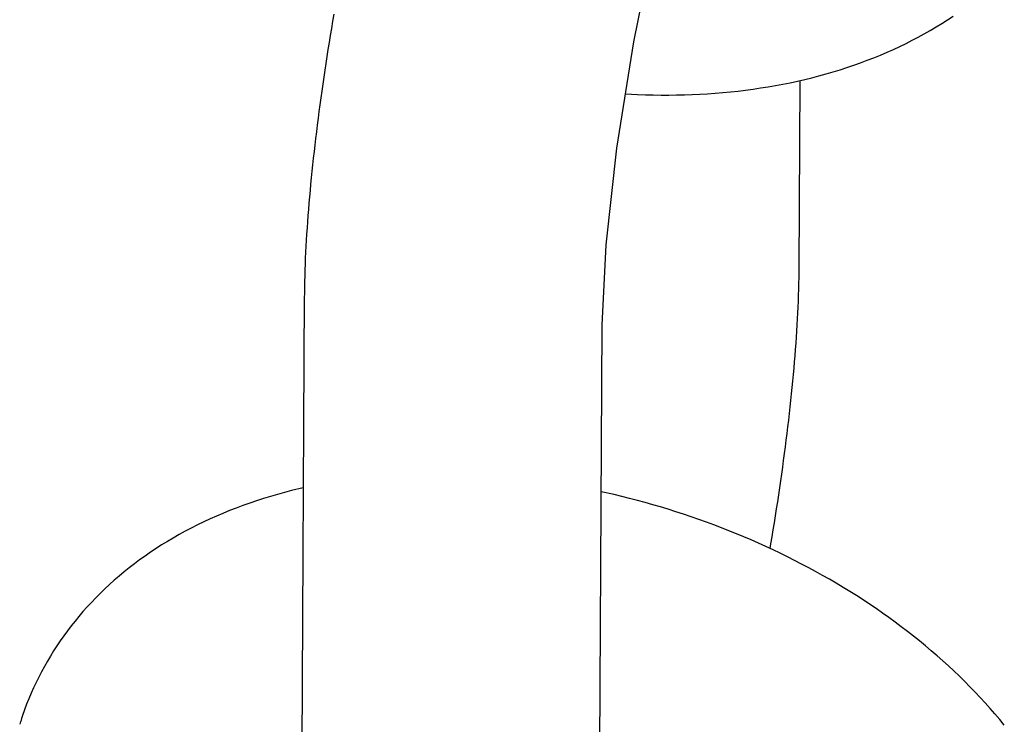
# Model space of a CAD drawing. Extents: x 1529 to 4201, y -422 to 622.
# Tile 299 of 460: x 2192.308 to 2192.692, y 501.734 to 502.008. Entities that reach past the tile are written whole.
import ezdxf

# ---------------------------------------------------------------- set-up
doc = ezdxf.new("R2010")
doc.units = 0
doc.header["$MEASUREMENT"] = 0
doc.layers.add('SPILL-BUCKET', color=1, linetype='CONTINUOUS')

msp = doc.modelspace()

# ---------------------------------------------------------------- linework, layer by layer
at = {"layer": 'SPILL-BUCKET', "color": 1, "linetype": 'Continuous'}
for p, q in [((2192.54767, 501.99948), (2192.55618, 502.0415)), ((2192.4307, 502.01017), (2192.43024, 502.00743)), ((2192.66982, 502.00803), (2192.67199, 502.00948)), ((2192.43024, 502.00743), (2192.42978, 502.00468)), ((2192.66538, 502.00524), (2192.66762, 502.00663)), ((2192.66762, 502.00663), (2192.66982, 502.00803)), ((2192.42933, 502.00194), (2192.42889, 501.99921)), ((2192.42978, 502.00468), (2192.42933, 502.00194)), ((2192.65846, 502.0013), (2192.6608, 502.00258)), ((2192.6608, 502.00258), (2192.66311, 502.0039)), ((2192.66311, 502.0039), (2192.66538, 502.00524)), ((2192.42889, 501.99921), (2192.42845, 501.99648)), ((2192.54105, 501.95809), (2192.54767, 501.99948)), ((2192.65123, 501.99765), (2192.65368, 501.99883)), ((2192.65368, 501.99883), (2192.65608, 502.00005)), ((2192.65608, 502.00005), (2192.65846, 502.0013)), ((2192.42845, 501.99648), (2192.42803, 501.99376)), ((2192.64117, 501.99326), (2192.64373, 501.9943)), ((2192.64373, 501.9943), (2192.64626, 501.99538)), ((2192.64626, 501.99538), (2192.64876, 501.9965)), ((2192.64876, 501.9965), (2192.65123, 501.99765)), ((2192.42761, 501.99105), (2192.4272, 501.98835)), ((2192.42803, 501.99376), (2192.42761, 501.99105)), ((2192.63066, 501.98943), (2192.63333, 501.99034)), ((2192.63333, 501.99034), (2192.63597, 501.99127)), ((2192.63597, 501.99127), (2192.63858, 501.99225)), ((2192.63858, 501.99225), (2192.64117, 501.99326)), ((2192.4272, 501.98835), (2192.4268, 501.98565)), ((2192.61976, 501.98619), (2192.62252, 501.98695)), ((2192.62252, 501.98695), (2192.62525, 501.98774)), ((2192.62525, 501.98774), (2192.62797, 501.98857)), ((2192.62797, 501.98857), (2192.63066, 501.98943)), ((2192.42641, 501.98297), (2192.42603, 501.98029)), ((2192.4268, 501.98565), (2192.42641, 501.98297)), ((2192.6028, 501.98243), (2192.60567, 501.98296)), ((2192.60567, 501.98296), (2192.60852, 501.98353)), ((2192.60852, 501.98353), (2192.61136, 501.98414)), ((2192.61136, 501.98414), (2192.61418, 501.98479)), ((2192.61204, 501.91109), (2192.61243, 501.9844)), ((2192.61418, 501.98479), (2192.61698, 501.98547)), ((2192.61698, 501.98547), (2192.61976, 501.98619)), ((2192.42603, 501.98029), (2192.42566, 501.97762)), ((2192.54442, 501.97916), (2192.54907, 501.97895)), ((2192.54907, 501.97895), (2192.55212, 501.97884)), ((2192.55212, 501.97884), (2192.55517, 501.97877)), ((2192.55517, 501.97877), (2192.55821, 501.97873)), ((2192.55821, 501.97873), (2192.56125, 501.97873)), ((2192.56125, 501.97873), (2192.56428, 501.97877)), ((2192.56428, 501.97877), (2192.5673, 501.97883)), ((2192.5673, 501.97883), (2192.57032, 501.97893)), ((2192.57032, 501.97893), (2192.57333, 501.97907)), ((2192.57333, 501.97907), (2192.57632, 501.97925)), ((2192.57632, 501.97925), (2192.57931, 501.97946)), ((2192.57931, 501.97946), (2192.58229, 501.9797)), ((2192.58229, 501.9797), (2192.58526, 501.97998)), ((2192.58526, 501.97998), (2192.58821, 501.9803)), ((2192.58821, 501.9803), (2192.59116, 501.98065)), ((2192.59116, 501.98065), (2192.59409, 501.98104)), ((2192.59409, 501.98104), (2192.59701, 501.98147)), ((2192.59701, 501.98147), (2192.59991, 501.98193)), ((2192.59991, 501.98193), (2192.6028, 501.98243)), ((2192.4253, 501.97496), (2192.42495, 501.97232)), ((2192.42566, 501.97762), (2192.4253, 501.97496)), ((2192.42495, 501.97232), (2192.4246, 501.96969)), ((2192.4246, 501.96969), (2192.42427, 501.96706)), ((2192.42394, 501.96445), (2192.42363, 501.96185)), ((2192.42427, 501.96706), (2192.42394, 501.96445)), ((2192.42363, 501.96185), (2192.42332, 501.95927)), ((2192.42303, 501.9567), (2192.42274, 501.95414)), ((2192.42332, 501.95927), (2192.42303, 501.9567)), ((2192.53682, 501.92039), (2192.54105, 501.95809)), ((2192.42274, 501.95414), (2192.42247, 501.9516)), ((2192.4222, 501.94907), (2192.42195, 501.94655)), ((2192.42247, 501.9516), (2192.4222, 501.94907)), ((2192.42195, 501.94655), (2192.4217, 501.94405)), ((2192.42147, 501.94156), (2192.42124, 501.9391)), ((2192.4217, 501.94405), (2192.42147, 501.94156)), ((2192.42103, 501.93664), (2192.42083, 501.93421)), ((2192.42124, 501.9391), (2192.42103, 501.93664)), ((2192.42083, 501.93421), (2192.42064, 501.93178)), ((2192.42046, 501.92938), (2192.42029, 501.92698)), ((2192.42064, 501.93178), (2192.42046, 501.92938)), ((2192.42029, 501.92698), (2192.42013, 501.92461)), ((2192.41999, 501.92224), (2192.41986, 501.9199)), ((2192.42013, 501.92461), (2192.41999, 501.92224)), ((2192.41973, 501.91756), (2192.41963, 501.91524)), ((2192.41986, 501.9199), (2192.41973, 501.91756)), ((2192.53527, 501.88917), (2192.53682, 501.92039)), ((2192.41963, 501.91524), (2192.41953, 501.91293)), ((2192.41945, 501.91064), (2192.41938, 501.90835)), ((2192.41953, 501.91293), (2192.41945, 501.91064)), ((2192.61201, 501.90764), (2192.61204, 501.90988)), ((2192.61204, 501.91049), (2192.61204, 501.91109)), ((2192.61204, 501.90988), (2192.61204, 501.91049)), ((2192.41932, 501.90608), (2192.41928, 501.90381)), ((2192.41938, 501.90835), (2192.41932, 501.90608)), ((2192.61196, 501.90536), (2192.61201, 501.90764)), ((2192.41928, 501.90381), (2192.41925, 501.90156)), ((2192.61184, 501.9008), (2192.61191, 501.90309)), ((2192.61191, 501.90309), (2192.61196, 501.90536)), ((2192.41924, 501.90036), (2192.41804, 501.67196)), ((2192.41925, 501.90095), (2192.41924, 501.90036)), ((2192.41925, 501.90156), (2192.41925, 501.90095)), ((2192.61166, 501.8962), (2192.61176, 501.89851)), ((2192.61176, 501.89851), (2192.61184, 501.9008)), ((2192.61155, 501.89388), (2192.61166, 501.8962)), ((2192.6113, 501.8892), (2192.61143, 501.89154)), ((2192.61143, 501.89154), (2192.61155, 501.89388)), ((2192.53408, 501.66235), (2192.53527, 501.88917)), ((2192.61099, 501.88446), (2192.61115, 501.88683)), ((2192.61115, 501.88683), (2192.6113, 501.8892)), ((2192.61083, 501.88206), (2192.61099, 501.88446)), ((2192.61046, 501.87723), (2192.61065, 501.87966)), ((2192.61065, 501.87966), (2192.61083, 501.88206)), ((2192.61025, 501.8748), (2192.61046, 501.87723)), ((2192.60982, 501.86988), (2192.61004, 501.87234)), ((2192.61004, 501.87234), (2192.61025, 501.8748)), ((2192.60934, 501.86489), (2192.60958, 501.86739)), ((2192.60958, 501.86739), (2192.60982, 501.86988)), ((2192.60908, 501.86237), (2192.60934, 501.86489)), ((2192.60854, 501.8573), (2192.60882, 501.85985)), ((2192.60882, 501.85985), (2192.60908, 501.86237)), ((2192.60826, 501.85475), (2192.60854, 501.8573)), ((2192.60766, 501.84959), (2192.60796, 501.85217)), ((2192.60796, 501.85217), (2192.60826, 501.85475)), ((2192.60734, 501.84699), (2192.60766, 501.84959)), ((2192.60668, 501.84176), (2192.60702, 501.84438)), ((2192.60702, 501.84438), (2192.60734, 501.84699)), ((2192.60634, 501.83912), (2192.60668, 501.84176)), ((2192.60599, 501.83648), (2192.60634, 501.83912)), ((2192.60525, 501.83115), (2192.60562, 501.83382)), ((2192.60562, 501.83382), (2192.60599, 501.83648)), ((2192.60487, 501.82848), (2192.60525, 501.83115)), ((2192.41884, 501.82579), (2192.4143, 501.8247)), ((2192.60408, 501.82309), (2192.60448, 501.82579)), ((2192.60448, 501.82579), (2192.60487, 501.82848)), ((2192.40331, 501.8216), (2192.40063, 501.82074)), ((2192.40603, 501.82243), (2192.40331, 501.8216)), ((2192.40877, 501.82323), (2192.40603, 501.82243)), ((2192.41153, 501.82398), (2192.40877, 501.82323)), ((2192.4143, 501.8247), (2192.41153, 501.82398)), ((2192.53992, 501.82317), (2192.53493, 501.8243)), ((2192.54296, 501.82244), (2192.53992, 501.82317)), ((2192.54599, 501.82168), (2192.54296, 501.82244)), ((2192.54902, 501.8209), (2192.54599, 501.82168)), ((2192.60367, 501.82039), (2192.60408, 501.82309)), ((2192.3927, 501.81792), (2192.39012, 501.81692)), ((2192.39532, 501.8189), (2192.3927, 501.81792)), ((2192.39796, 501.81984), (2192.39532, 501.8189)), ((2192.40063, 501.82074), (2192.39796, 501.81984)), ((2192.55204, 501.82008), (2192.54902, 501.8209)), ((2192.55506, 501.81923), (2192.55204, 501.82008)), ((2192.55807, 501.81835), (2192.55506, 501.81923)), ((2192.56106, 501.81744), (2192.55807, 501.81835)), ((2192.60283, 501.81496), (2192.60326, 501.81768)), ((2192.60326, 501.81768), (2192.60367, 501.82039)), ((2192.38252, 501.81368), (2192.38005, 501.81253)), ((2192.38502, 501.81479), (2192.38252, 501.81368)), ((2192.38755, 501.81587), (2192.38502, 501.81479)), ((2192.39012, 501.81692), (2192.38755, 501.81587)), ((2192.56405, 501.8165), (2192.56106, 501.81744)), ((2192.56703, 501.81554), (2192.56405, 501.8165)), ((2192.57001, 501.81454), (2192.56703, 501.81554)), ((2192.57297, 501.81351), (2192.57001, 501.81454)), ((2192.6024, 501.81223), (2192.60283, 501.81496)), ((2192.3752, 501.81013), (2192.37282, 501.80887)), ((2192.37761, 501.81134), (2192.3752, 501.81013)), ((2192.38005, 501.81253), (2192.37761, 501.81134)), ((2192.57591, 501.81246), (2192.57297, 501.81351)), ((2192.57885, 501.81137), (2192.57591, 501.81246)), ((2192.58177, 501.81026), (2192.57885, 501.81137)), ((2192.58469, 501.80911), (2192.58177, 501.81026)), ((2192.60196, 501.8095), (2192.6024, 501.81223)), ((2192.36817, 501.80627), (2192.3659, 501.80493)), ((2192.37049, 501.80759), (2192.36817, 501.80627)), ((2192.37282, 501.80887), (2192.37049, 501.80759)), ((2192.58759, 501.80794), (2192.58469, 501.80911)), ((2192.59047, 501.80674), (2192.58759, 501.80794)), ((2192.59334, 501.80551), (2192.59047, 501.80674)), ((2192.60105, 501.80402), (2192.60151, 501.80676)), ((2192.60151, 501.80676), (2192.60196, 501.8095)), ((2192.36366, 501.80355), (2192.36146, 501.80214)), ((2192.3659, 501.80493), (2192.36366, 501.80355)), ((2192.5962, 501.80426), (2192.59334, 501.80551)), ((2192.59904, 501.80297), (2192.5962, 501.80426)), ((2192.60187, 501.80166), (2192.59904, 501.80297)), ((2192.60074, 501.80218), (2192.60105, 501.80402)), ((2192.35717, 501.79923), (2192.35507, 501.79772)), ((2192.35929, 501.80069), (2192.35717, 501.79923)), ((2192.36146, 501.80214), (2192.35929, 501.80069)), ((2192.60467, 501.80032), (2192.60187, 501.80166)), ((2192.60747, 501.79896), (2192.60467, 501.80032)), ((2192.61024, 501.79756), (2192.60747, 501.79896)), ((2192.351, 501.79464), (2192.34903, 501.79305)), ((2192.35302, 501.7962), (2192.351, 501.79464)), ((2192.35507, 501.79772), (2192.35302, 501.7962)), ((2192.613, 501.79614), (2192.61024, 501.79756)), ((2192.61574, 501.7947), (2192.613, 501.79614)), ((2192.61846, 501.79322), (2192.61574, 501.7947)), ((2192.34709, 501.79144), (2192.34519, 501.7898)), ((2192.34903, 501.79305), (2192.34709, 501.79144)), ((2192.62116, 501.79172), (2192.61846, 501.79322)), ((2192.62384, 501.7902), (2192.62116, 501.79172)), ((2192.34333, 501.78813), (2192.34151, 501.78644)), ((2192.34519, 501.7898), (2192.34333, 501.78813)), ((2192.6265, 501.78864), (2192.62384, 501.7902)), ((2192.62913, 501.78706), (2192.6265, 501.78864)), ((2192.63175, 501.78546), (2192.62913, 501.78706)), ((2192.33973, 501.78472), (2192.33799, 501.78298)), ((2192.34151, 501.78644), (2192.33973, 501.78472)), ((2192.63435, 501.78383), (2192.63175, 501.78546)), ((2192.63692, 501.78217), (2192.63435, 501.78383)), ((2192.33463, 501.77942), (2192.33301, 501.77761)), ((2192.33629, 501.78121), (2192.33463, 501.77942)), ((2192.33799, 501.78298), (2192.33629, 501.78121)), ((2192.63946, 501.78049), (2192.63692, 501.78217)), ((2192.64199, 501.77879), (2192.63946, 501.78049)), ((2192.33144, 501.77577), (2192.3299, 501.77391)), ((2192.33301, 501.77761), (2192.33144, 501.77577)), ((2192.64449, 501.77706), (2192.64199, 501.77879)), ((2192.64696, 501.77531), (2192.64449, 501.77706)), ((2192.32841, 501.77203), (2192.32696, 501.77013)), ((2192.3299, 501.77391), (2192.32841, 501.77203)), ((2192.64941, 501.77353), (2192.64696, 501.77531)), ((2192.65183, 501.77173), (2192.64941, 501.77353)), ((2192.65422, 501.76991), (2192.65183, 501.77173)), ((2192.32555, 501.7682), (2192.32418, 501.76626)), ((2192.32696, 501.77013), (2192.32555, 501.7682)), ((2192.65659, 501.76806), (2192.65422, 501.76991)), ((2192.65893, 501.76619), (2192.65659, 501.76806)), ((2192.32285, 501.7643), (2192.32157, 501.76231)), ((2192.32418, 501.76626), (2192.32285, 501.7643)), ((2192.66124, 501.76429), (2192.65893, 501.76619)), ((2192.66352, 501.76238), (2192.66124, 501.76429)), ((2192.32033, 501.76031), (2192.31913, 501.75829)), ((2192.32157, 501.76231), (2192.32033, 501.76031)), ((2192.66577, 501.76044), (2192.66352, 501.76238)), ((2192.66798, 501.75848), (2192.66577, 501.76044)), ((2192.31797, 501.75626), (2192.31686, 501.7542)), ((2192.31913, 501.75829), (2192.31797, 501.75626)), ((2192.67017, 501.7565), (2192.66798, 501.75848)), ((2192.67233, 501.7545), (2192.67017, 501.7565)), ((2192.31686, 501.7542), (2192.31578, 501.75213)), ((2192.67445, 501.75247), (2192.67233, 501.7545)), ((2192.67654, 501.75043), (2192.67445, 501.75247)), ((2192.31475, 501.75004), (2192.31377, 501.74794)), ((2192.31578, 501.75213), (2192.31475, 501.75004)), ((2192.67859, 501.74837), (2192.67654, 501.75043)), ((2192.31282, 501.74581), (2192.31192, 501.74368)), ((2192.31377, 501.74794), (2192.31282, 501.74581)), ((2192.68061, 501.74629), (2192.67859, 501.74837)), ((2192.6826, 501.74419), (2192.68061, 501.74629)), ((2192.31106, 501.74153), (2192.31025, 501.73937)), ((2192.31192, 501.74368), (2192.31106, 501.74153)), ((2192.68454, 501.74207), (2192.6826, 501.74419)), ((2192.68646, 501.73994), (2192.68454, 501.74207)), ((2192.30948, 501.73719), (2192.3091, 501.73603)), ((2192.31025, 501.73937), (2192.30948, 501.73719)), ((2192.68833, 501.73779), (2192.68646, 501.73994)), ((2192.69017, 501.73562), (2192.68833, 501.73779)), ((2192.30871, 501.73487), (2192.30835, 501.73375)), ((2192.3091, 501.73603), (2192.30873, 501.73486)), ((2192.69196, 501.73344), (2192.69017, 501.73562))]:
    msp.add_line(p, q, dxfattribs=at)

doc.saveas('drawing.dxf')
